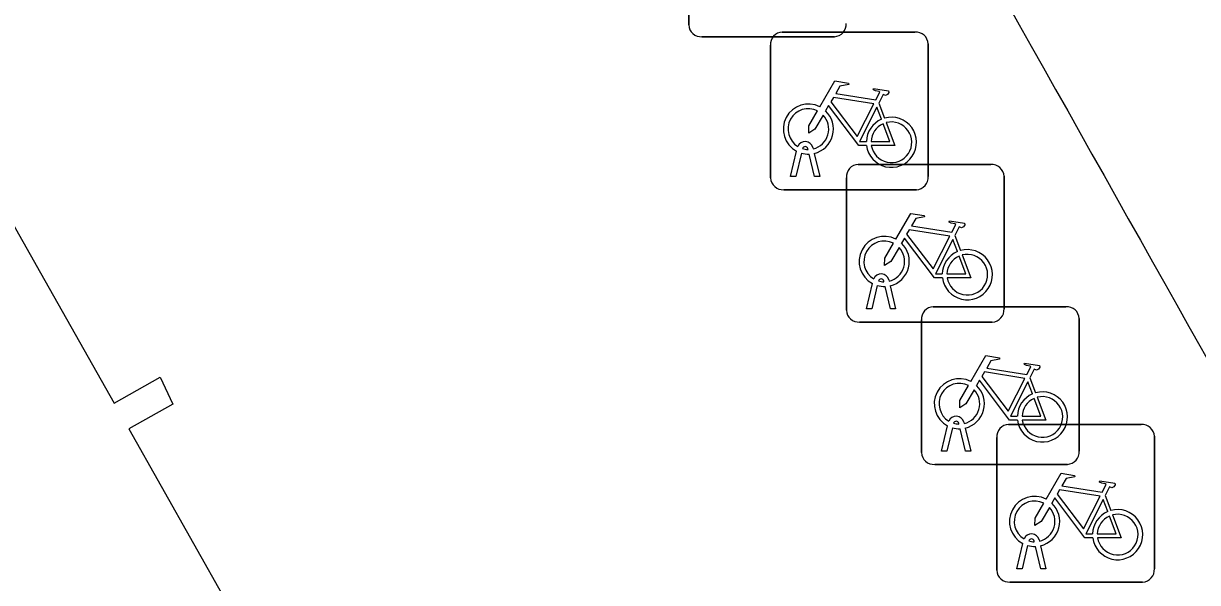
# Model space of a CAD drawing. Extents: x 161087 to 161922, y 382574 to 383873.
# Drawn here: x 161527.49 to 161534.93, y 383345.56 to 383349.11 of the extents above; entities that cross this region are included whole.
import ezdxf

# ---------------------------------------------------------------- set-up
doc = ezdxf.new("R2010")
doc.units = 0
for name, color, linetype in [('IMGEO_Fietsenrek', 7, 'Continuous'), ('IMGEO_Fietspad_gesloten', 7, 'Continuous'), ('IMGEO_Pand', 7, 'Continuous')]:
    doc.layers.add(name, color=color, linetype=linetype)

msp = doc.modelspace()

# ---------------------------------------------------------------- linework, layer by layer
at = {"layer": 'IMGEO_Fietsenrek'}
for p, q in [((161531.7035, 383349.0989), (161531.7035, 383349.9398)), ((161531.7035, 383349.9398), (161531.7035, 383349.0989)), ((161532.6281, 383349.0245), (161531.7872, 383349.0245)), ((161531.7872, 383349.0245), (161532.6281, 383349.0245)), ((161532.2969, 383349.0535), (161533.1378, 383349.0535)), ((161533.1378, 383349.0535), (161532.2969, 383349.0535)), ((161532.2225, 383348.1289), (161532.2225, 383348.9698)), ((161532.2225, 383348.9698), (161532.2225, 383348.1289)), ((161533.2215, 383348.9791), (161533.2215, 383348.1382)), ((161533.2215, 383348.1382), (161533.2215, 383348.9791)), ((161532.9092, 383348.6032), (161532.9455, 383348.508)), ((161532.3495, 383348.1383), (161532.3878, 383348.2983)), ((161532.4182, 383348.2861), (161532.3829, 383348.1383)), ((161532.4599, 383348.3099), (161532.4589, 383348.3142)), ((161532.501, 383348.1383), (161532.4671, 383348.28)), ((161532.4906, 383348.3214), (161532.4924, 383348.3135)), ((161532.4994, 383348.2843), (161532.5344, 383348.1383)), ((161532.7779, 383348.2145), (161533.6188, 383348.2145)), ((161533.6188, 383348.2145), (161532.7779, 383348.2145)), ((161532.3829, 383348.1383), (161532.3495, 383348.1383)), ((161532.5344, 383348.1383), (161532.501, 383348.1383)), ((161532.7035, 383347.2899), (161532.7035, 383348.1308)), ((161532.7035, 383348.1308), (161532.7035, 383347.2899)), ((161533.7025, 383348.1401), (161533.7025, 383347.2992)), ((161533.7025, 383347.2992), (161533.7025, 383348.1401)), ((161533.1471, 383348.0545), (161532.3062, 383348.0545)), ((161532.3062, 383348.0545), (161533.1471, 383348.0545)), ((161533.3902, 383347.7642), (161533.4265, 383347.669)), ((161532.8305, 383347.2993), (161532.8688, 383347.4593)), ((161532.8992, 383347.4471), (161532.8639, 383347.2993)), ((161532.9409, 383347.4709), (161532.9399, 383347.4752)), ((161532.982, 383347.2993), (161532.9481, 383347.441)), ((161532.9716, 383347.4824), (161532.9734, 383347.4745)), ((161532.9804, 383347.4453), (161533.0154, 383347.2993)), ((161532.8639, 383347.2993), (161532.8305, 383347.2993)), ((161533.0154, 383347.2993), (161532.982, 383347.2993)), ((161533.2539, 383347.3125), (161534.0948, 383347.3125)), ((161534.0948, 383347.3125), (161533.2539, 383347.3125)), ((161533.6281, 383347.2155), (161532.7872, 383347.2155)), ((161532.7872, 383347.2155), (161533.6281, 383347.2155)), ((161533.1795, 383346.3879), (161533.1795, 383347.2288)), ((161533.1795, 383347.2288), (161533.1795, 383346.3879)), ((161534.1785, 383347.2381), (161534.1785, 383346.3972)), ((161534.1785, 383346.3972), (161534.1785, 383347.2381)), ((161533.8662, 383346.8622), (161533.9025, 383346.767)), ((161533.3065, 383346.3973), (161533.3448, 383346.5573)), ((161533.3752, 383346.5451), (161533.3399, 383346.3973)), ((161533.4169, 383346.5689), (161533.4159, 383346.5732)), ((161533.458, 383346.3973), (161533.4241, 383346.539)), ((161533.4476, 383346.5804), (161533.4494, 383346.5725)), ((161533.4564, 383346.5433), (161533.4914, 383346.3973)), ((161533.7309, 383346.5665), (161534.5718, 383346.5665)), ((161534.5718, 383346.5665), (161533.7309, 383346.5665)), ((161533.6565, 383345.6419), (161533.6565, 383346.4828)), ((161533.6565, 383346.4828), (161533.6565, 383345.6419)), ((161534.6555, 383346.4921), (161534.6555, 383345.6512)), ((161534.6555, 383345.6512), (161534.6555, 383346.4921)), ((161533.3399, 383346.3973), (161533.3065, 383346.3973)), ((161533.4914, 383346.3973), (161533.458, 383346.3973)), ((161534.1041, 383346.3135), (161533.2632, 383346.3135)), ((161533.2632, 383346.3135), (161534.1041, 383346.3135)), ((161534.3432, 383346.1162), (161534.3795, 383346.021)), ((161533.7835, 383345.6513), (161533.8218, 383345.8113)), ((161533.8522, 383345.7991), (161533.8169, 383345.6513)), ((161533.8939, 383345.8229), (161533.8929, 383345.8272)), ((161533.9246, 383345.8344), (161533.9264, 383345.8265)), ((161533.9334, 383345.7973), (161533.9684, 383345.6513)), ((161533.935, 383345.6513), (161533.9011, 383345.793)), ((161533.8169, 383345.6513), (161533.7835, 383345.6513)), ((161533.9684, 383345.6513), (161533.935, 383345.6513)), ((161534.5811, 383345.5675), (161533.7402, 383345.5675)), ((161533.7402, 383345.5675), (161534.5811, 383345.5675))]:
    msp.add_line(p, q, dxfattribs=at)
for points in [[(161532.5351, 383348.5802), (161532.6298, 383348.7437), (161532.716, 383348.7299), (161532.7177, 383348.7212), (161532.6616, 383348.7103), (161532.6354, 383348.665), (161532.8906, 383348.6242)], [(161532.8777, 383348.599), (161532.6209, 383348.64), (161532.6042, 383348.6112), (161532.7712, 383348.3909), (161532.8777, 383348.599)], [(161532.8906, 383348.6242), (161532.9156, 383348.673), (161532.9105, 383348.677), (161532.8873, 383348.6807), (161532.8746, 383348.6882), (161532.8736, 383348.6913), (161532.8758, 383348.6959), (161532.9706, 383348.6808), (161532.9729, 383348.6705), (161532.9635, 383348.6581), (161532.9511, 383348.6517), (161532.9366, 383348.6579), (161532.9092, 383348.6032)], [(161532.5558, 383348.5277), (161532.5042, 383348.4385), (161532.4643, 383348.4125), (161532.4655, 383348.46), (161532.52, 383348.5542)], [(161532.8308, 383348.3355), (161532.7811, 383348.3356), (161532.5904, 383348.5873), (161532.5714, 383348.5545)], [(161532.9257, 383348.501), (161532.8964, 383348.5778), (161532.787, 383348.3597), (161532.8297, 383348.3596)], [(161532.8597, 383348.3595), (161532.9796, 383348.3593), (161532.9364, 383348.4729)], [(161532.9562, 383348.4798), (161533.0112, 383348.3352), (161532.8611, 383348.3355)], [(161533.0161, 383347.7412), (161533.1108, 383347.9047), (161533.197, 383347.8909), (161533.1987, 383347.8822), (161533.1426, 383347.8713), (161533.1164, 383347.826), (161533.3716, 383347.7852)], [(161533.3716, 383347.7852), (161533.3966, 383347.834), (161533.3915, 383347.838), (161533.3683, 383347.8417), (161533.3556, 383347.8492), (161533.3546, 383347.8523), (161533.3568, 383347.8569), (161533.4516, 383347.8418), (161533.4539, 383347.8315), (161533.4445, 383347.8191), (161533.4321, 383347.8127), (161533.4176, 383347.8189), (161533.3902, 383347.7642)], [(161533.3118, 383347.4965), (161533.2621, 383347.4966), (161533.0714, 383347.7483), (161533.0524, 383347.7155)], [(161533.3587, 383347.76), (161533.1019, 383347.801), (161533.0852, 383347.7722), (161533.2522, 383347.5519), (161533.3587, 383347.76)], [(161533.4067, 383347.662), (161533.3774, 383347.7388), (161533.268, 383347.5207), (161533.3107, 383347.5206)], [(161533.0368, 383347.6887), (161532.9852, 383347.5995), (161532.9453, 383347.5735), (161532.9465, 383347.621), (161533.001, 383347.7152)], [(161533.3407, 383347.5205), (161533.4606, 383347.5203), (161533.4174, 383347.6339)], [(161533.4372, 383347.6408), (161533.4922, 383347.4962), (161533.3421, 383347.4965)], [(161533.4921, 383346.8392), (161533.5868, 383347.0027), (161533.673, 383346.9889), (161533.6747, 383346.9802), (161533.6186, 383346.9693), (161533.5924, 383346.924), (161533.8476, 383346.8832)], [(161533.8476, 383346.8832), (161533.8726, 383346.932), (161533.8675, 383346.936), (161533.8443, 383346.9397), (161533.8316, 383346.9472), (161533.8306, 383346.9503), (161533.8328, 383346.9549), (161533.9276, 383346.9398), (161533.9299, 383346.9295), (161533.9205, 383346.9171), (161533.9081, 383346.9107), (161533.8936, 383346.9169), (161533.8662, 383346.8622)], [(161533.7878, 383346.5945), (161533.7381, 383346.5946), (161533.5474, 383346.8463), (161533.5284, 383346.8135)], [(161533.8347, 383346.858), (161533.5779, 383346.899), (161533.5612, 383346.8702), (161533.7282, 383346.6499), (161533.8347, 383346.858)], [(161533.8827, 383346.76), (161533.8534, 383346.8368), (161533.744, 383346.6187), (161533.7867, 383346.6186)], [(161533.5128, 383346.7867), (161533.4612, 383346.6975), (161533.4213, 383346.6715), (161533.4225, 383346.719), (161533.477, 383346.8132)], [(161533.8167, 383346.6185), (161533.9366, 383346.6183), (161533.8934, 383346.7319)], [(161533.9132, 383346.7388), (161533.9682, 383346.5942), (161533.8181, 383346.5945)], [(161533.9691, 383346.0932), (161534.0638, 383346.2567), (161534.15, 383346.2429), (161534.1517, 383346.2342), (161534.0956, 383346.2233), (161534.0694, 383346.178), (161534.3246, 383346.1372)], [(161534.3246, 383346.1372), (161534.3496, 383346.186), (161534.3445, 383346.19), (161534.3213, 383346.1937), (161534.3086, 383346.2012), (161534.3076, 383346.2043), (161534.3098, 383346.2089), (161534.4046, 383346.1938), (161534.4069, 383346.1835), (161534.3975, 383346.1711), (161534.3851, 383346.1647), (161534.3706, 383346.1709), (161534.3432, 383346.1162)], [(161534.2648, 383345.8485), (161534.2151, 383345.8486), (161534.0244, 383346.1003), (161534.0054, 383346.0675)], [(161534.3117, 383346.112), (161534.0549, 383346.153), (161534.0382, 383346.1242), (161534.2052, 383345.9039), (161534.3117, 383346.112)], [(161533.9898, 383346.0407), (161533.9382, 383345.9515), (161533.8983, 383345.9255), (161533.8995, 383345.973), (161533.954, 383346.0672)], [(161534.3597, 383346.014), (161534.3304, 383346.0908), (161534.221, 383345.8727), (161534.2637, 383345.8726)], [(161534.2937, 383345.8725), (161534.4136, 383345.8723), (161534.3704, 383345.9859)], [(161534.3902, 383345.9928), (161534.4452, 383345.8482), (161534.2951, 383345.8485)]]:
    msp.add_lwpolyline(points, dxfattribs=at)
for centre, radius, start, end in [((161531.7814, 383349.1022), 0.0779, 182.4484, 274.28452), ((161531.7814, 383349.1022), 0.0779, 182.4484, 274.28452), ((161532.6248, 383349.1024), 0.0779, 272.4484, 4.28452), ((161532.6248, 383349.1024), 0.0779, 272.4484, 4.28452), ((161532.3002, 383348.9756), 0.0779, 92.4484, 184.28452), ((161532.3002, 383348.9756), 0.0779, 92.4484, 184.28452), ((161533.1436, 383348.9758), 0.0779, 2.4484, 94.28452), ((161533.1436, 383348.9758), 0.0779, 2.4484, 94.28452), ((161532.4621, 383348.4389), 0.159, 62.67661, 242.13685), ((161532.4621, 383348.4389), 0.129, 63.31916, 238.90302), ((161532.4621, 383348.4389), 0.159, 283.5766, 46.60424), ((161532.4621, 383348.4389), 0.129, 283.60429, 43.43025), ((161532.9887, 383348.3549), 0.159, 113.3408, 178.32165), ((161532.9887, 383348.3549), 0.159, 187.0065, 105.77075), ((161532.9887, 383348.3549), 0.129, 113.92302, 177.95563), ((161532.9887, 383348.3549), 0.129, 188.67146, 104.58832), ((161532.4419, 383348.3103), 0.0499, 12.8025, 158.69338), ((161532.4419, 383348.3103), 0.0174, 12.8025, 163.45023), ((161532.4621, 383348.4389), 0.159, 253.99666, 271.78671), ((161532.4621, 383348.4389), 0.129, 253.41502, 269.02044), ((161532.7812, 383348.1366), 0.0779, 92.4484, 184.28452), ((161532.7812, 383348.1366), 0.0779, 92.4484, 184.28452), ((161533.6246, 383348.1368), 0.0779, 2.4484, 94.28452), ((161533.6246, 383348.1368), 0.0779, 2.4484, 94.28452), ((161532.3004, 383348.1322), 0.0779, 182.4484, 274.28452), ((161532.3004, 383348.1322), 0.0779, 182.4484, 274.28452), ((161533.1438, 383348.1324), 0.0779, 272.4484, 4.28452), ((161533.1438, 383348.1324), 0.0779, 272.4484, 4.28452), ((161532.9431, 383347.5999), 0.159, 62.67661, 242.13685), ((161532.9431, 383347.5999), 0.129, 63.31916, 238.90302), ((161532.9431, 383347.5999), 0.129, 283.60429, 43.43025), ((161532.9431, 383347.5999), 0.159, 283.5766, 46.60424), ((161533.4697, 383347.5159), 0.159, 113.3408, 178.32165), ((161533.4697, 383347.5159), 0.159, 187.0065, 105.77075), ((161533.4697, 383347.5159), 0.129, 113.92302, 177.95563), ((161533.4697, 383347.5159), 0.129, 188.67146, 104.58832), ((161532.9229, 383347.4713), 0.0499, 12.8025, 158.69338), ((161532.9431, 383347.5999), 0.159, 253.99666, 271.78671), ((161532.9229, 383347.4713), 0.0174, 12.8025, 163.45023), ((161532.9431, 383347.5999), 0.129, 253.41502, 269.02044), ((161532.7814, 383347.2932), 0.0779, 182.4484, 274.28452), ((161532.7814, 383347.2932), 0.0779, 182.4484, 274.28452), ((161533.2572, 383347.2346), 0.0779, 92.4484, 184.28452), ((161533.2572, 383347.2346), 0.0779, 92.4484, 184.28452), ((161533.6248, 383347.2934), 0.0779, 272.4484, 4.28452), ((161533.6248, 383347.2934), 0.0779, 272.4484, 4.28452), ((161534.1006, 383347.2348), 0.0779, 2.4484, 94.28452), ((161534.1006, 383347.2348), 0.0779, 2.4484, 94.28452), ((161533.4191, 383346.6979), 0.159, 62.67661, 242.13685), ((161533.4191, 383346.6979), 0.129, 63.31916, 238.90302), ((161533.4191, 383346.6979), 0.129, 283.60429, 43.43025), ((161533.4191, 383346.6979), 0.159, 283.5766, 46.60424), ((161533.9457, 383346.6139), 0.159, 187.0065, 105.77075), ((161533.9457, 383346.6139), 0.159, 113.3408, 178.32165), ((161533.9457, 383346.6139), 0.129, 113.92302, 177.95563), ((161533.9457, 383346.6139), 0.129, 188.67146, 104.58832), ((161533.3989, 383346.5693), 0.0499, 12.8025, 158.69338), ((161533.4191, 383346.6979), 0.159, 253.99666, 271.78671), ((161533.3989, 383346.5693), 0.0174, 12.8025, 163.45023), ((161533.4191, 383346.6979), 0.129, 253.41502, 269.02044), ((161533.7342, 383346.4886), 0.0779, 92.4484, 184.28452), ((161533.7342, 383346.4886), 0.0779, 92.4484, 184.28452), ((161534.5776, 383346.4888), 0.0779, 2.4484, 94.28452), ((161534.5776, 383346.4888), 0.0779, 2.4484, 94.28452), ((161534.1008, 383346.3914), 0.0779, 272.4484, 4.28452), ((161534.1008, 383346.3914), 0.0779, 272.4484, 4.28452), ((161533.2574, 383346.3912), 0.0779, 182.4484, 274.28452), ((161533.2574, 383346.3912), 0.0779, 182.4484, 274.28452), ((161533.8961, 383345.9519), 0.159, 62.67661, 242.13685), ((161533.8961, 383345.9519), 0.129, 63.31916, 238.90302), ((161533.8961, 383345.9519), 0.129, 283.60429, 43.43025), ((161533.8961, 383345.9519), 0.159, 283.5766, 46.60424), ((161534.4227, 383345.8679), 0.159, 187.0065, 105.77075), ((161534.4227, 383345.8679), 0.159, 113.3408, 178.32165), ((161534.4227, 383345.8679), 0.129, 113.92302, 177.95563), ((161534.4227, 383345.8679), 0.129, 188.67146, 104.58832), ((161533.8759, 383345.8233), 0.0499, 12.8025, 158.69338), ((161533.8961, 383345.9519), 0.159, 253.99666, 271.78671), ((161533.8759, 383345.8233), 0.0174, 12.8025, 163.45023), ((161533.8961, 383345.9519), 0.129, 253.41502, 269.02044), ((161534.5778, 383345.6454), 0.0779, 272.4484, 4.28452), ((161534.5778, 383345.6454), 0.0779, 272.4484, 4.28452), ((161533.7344, 383345.6452), 0.0779, 182.4484, 274.28452), ((161533.7344, 383345.6452), 0.0779, 182.4484, 274.28452)]:
    msp.add_arc(centre, radius, start, end, dxfattribs=at)
at = {"layer": 'IMGEO_Fietspad_gesloten'}
msp.add_arc((165923.8498, 385817.7166), 5036.5282, 209.2518376, 209.4801537, dxfattribs=at)
at = {"layer": 'IMGEO_Pand'}
msp.add_lwpolyline([(161519.104, 383356.897), (161520.22, 383355.498), (161522.178, 383353.595), (161524.447, 383352.043), (161524.602, 383352.269), (161525.529, 383351.835), (161525.882, 383351.18), (161525.796, 383351.119), (161525.84, 383351.029), (161525.677, 383350.926), (161526.362, 383349.712), (161526.659, 383349.88), (161526.743, 383349.713), (161526.454, 383349.55), (161527.595, 383347.528), (161528.062, 383346.701), (161528.354, 383346.866), (161528.433, 383346.695), (161528.155, 383346.538), (161528.769, 383345.449)], dxfattribs=at)

doc.saveas('drawing.dxf')
